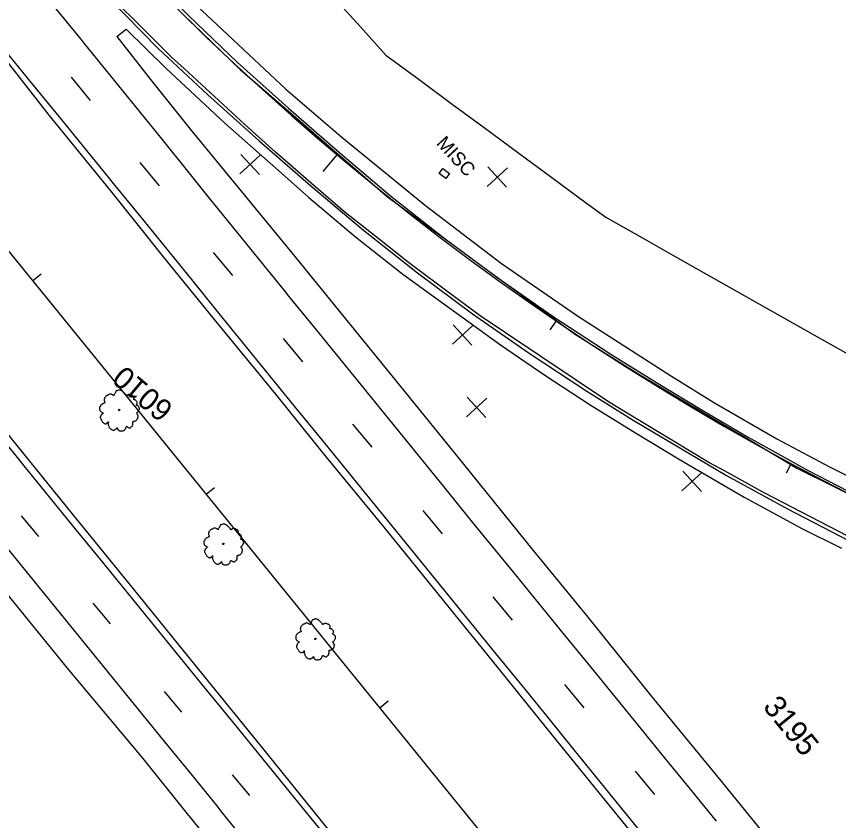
# Model space of a CAD drawing. Extents: x 2132221 to 2141942, y 535736 to 547298.
# Drawn here: x 2137201.1 to 2137499.9, y 541556.1 to 541848.3 of the extents above; entities that cross this region are included whole.
import ezdxf

# ---------------------------------------------------------------- set-up
doc = ezdxf.new("R2010")
doc.units = 0
for name, color, linetype in [('RD_EX_Conc', 7, 'Continuous'), ('RD_EX_Misc', 7, 'Continuous'), ('RD_EX_Misc_txCode', 7, 'Continuous'), ('RD_EX_Road', 7, 'Continuous'), ('RD_EX_VEG', 7, 'Continuous'), ('RD_HC_Cl', 7, 'Continuous'), ('RD_HC_Data_Tic', 7, 'Continuous'), ('RD_HC_TX_Sta50', 7, 'Continuous')]:
    doc.layers.add(name, color=color, linetype=linetype)

msp = doc.modelspace()

# ---------------------------------------------------------------- linework, layer by layer
at = {"layer": 'RD_EX_Conc'}
for points in [[(2137229.51, 541883.81), (2137246.53, 541865.74), (2137263.7, 541848.48), (2137281.3, 541831.66), (2137299.96, 541814.99), (2137318.59, 541798.76), (2137337.09, 541783.05), (2137356.44, 541767.8), (2137376, 541753.25), (2137396.14, 541739.29), (2137417.1, 541725.53), (2137433.69, 541715.25), (2137450.59, 541705.08), (2137467.05, 541695.39), (2137488.83, 541683.3), (2137510.4, 541672.14)], [(2137218.21, 541873.14), (2137235.03, 541854.67), (2137252.46, 541836.78), (2137270.68, 541819.74), (2137289.32, 541803.1), (2137308.09, 541786.67), (2137327.25, 541770.6), (2137346.9, 541755.12), (2137366.88, 541740.22), (2137387.48, 541725.85), (2137408.38, 541712.12), (2137425.24, 541701.55), (2137459.18, 541681.45), (2137481.25, 541669.35), (2137503.5, 541657.89)]]:
    msp.add_lwpolyline(points, dxfattribs=at)
at = {"layer": 'RD_EX_Misc'}
for p, q in [((2137220.94, 541826.17), (2137227.96, 541817.72)), ((2137282.33, 541791.08), (2137289.68, 541797.86)), ((2137282.61, 541798.14), (2137289.4, 541790.8)), ((2137245.99, 541795.19), (2137253.01, 541786.74)), ((2137372.17, 541786.51), (2137379.52, 541793.29)), ((2137372.45, 541793.57), (2137379.23, 541786.22)), ((2137272.55, 541762.52), (2137279.57, 541754.08)), ((2137359.57, 541729.15), (2137366.92, 541735.93)), ((2137359.85, 541736.21), (2137366.64, 541728.86)), ((2137298.05, 541731.25), (2137305.07, 541722.8)), ((2137364.66, 541702.82), (2137372.01, 541709.6)), ((2137364.94, 541709.88), (2137371.73, 541702.53)), ((2137323.22, 541700.15), (2137330.24, 541691.7)), ((2137442.97, 541675.9), (2137450.32, 541682.68)), ((2137443.25, 541682.97), (2137450.03, 541675.62)), ((2137348.81, 541668.69), (2137355.83, 541660.24)), ((2137202.86, 541666.82), (2137209.15, 541659.29)), ((2137228.91, 541635.03), (2137235.2, 541627.5)), ((2137374.25, 541637.35), (2137381.26, 541628.91)), ((2137400.27, 541605.45), (2137407.29, 541597)), ((2137254.83, 541602.92), (2137261.13, 541595.4)), ((2137279.47, 541572.66), (2137285.76, 541565.13)), ((2137425.91, 541573.97), (2137432.93, 541565.52))]:
    msp.add_line(p, q, dxfattribs=at)
for points in [[(2137513.06, 541654.33), (2137499.74, 541661.22), (2137486.41, 541668.11), (2137473.09, 541674.99), (2137471.5, 541675.82), (2137458.37, 541683.09), (2137452.71, 541686.22), (2137439.87, 541693.98), (2137427.03, 541701.74), (2137416.27, 541708.24), (2137403.81, 541716.59), (2137391.35, 541724.94), (2137378.89, 541733.29), (2137369.58, 541739.52), (2137357.54, 541748.46), (2137345.49, 541757.39), (2137343.6, 541758.8), (2137331.85, 541768.13), (2137320.61, 541777.07), (2137309.23, 541786.86), (2137297.86, 541796.64), (2137295.22, 541798.91), (2137284.16, 541809.04), (2137273.1, 541819.17), (2137262.03, 541829.3), (2137257.44, 541833.5), (2137246.83, 541844.11), (2137236.22, 541854.71)], [(2137215.38, 541851.09), (2137224.87, 541839.48), (2137225.57, 541838.62), (2137235.01, 541826.96), (2137244.45, 541815.3), (2137253.89, 541803.65), (2137263.33, 541791.99), (2137270.11, 541783.61), (2137279.55, 541771.95), (2137288.99, 541760.29), (2137298.43, 541748.63), (2137300.03, 541746.65), (2137309.49, 541735), (2137318.95, 541723.36), (2137328.41, 541711.72), (2137337.87, 541700.08), (2137347.32, 541688.44), (2137356.78, 541676.79), (2137366.24, 541665.15), (2137371.73, 541658.4), (2137381.21, 541646.78), (2137390.69, 541635.16), (2137400.18, 541623.54), (2137409.66, 541611.92), (2137419.15, 541600.3), (2137428.63, 541588.67), (2137438.11, 541577.05), (2137445.93, 541567.48), (2137455.38, 541555.83)], [(2137261.52, 541849.09), (2137272.33, 541838.69), (2137282.46, 541828.96), (2137293.8, 541819.15), (2137305.15, 541809.34), (2137316.5, 541799.53), (2137327.84, 541789.72), (2137335.96, 541782.7), (2137348.06, 541773.84), (2137360.17, 541764.98), (2137372.27, 541756.13), (2137384.38, 541747.27), (2137396.48, 541738.41), (2137403.94, 541732.95), (2137416.63, 541724.96), (2137427.92, 541717.86), (2137440.82, 541710.2), (2137453.72, 541702.55), (2137466.62, 541694.89), (2137479.52, 541687.23), (2137484.74, 541684.13), (2137498.16, 541677.44), (2137511.58, 541670.74)], [(2137197.05, 541835.8), (2137206.52, 541824.16), (2137215.98, 541812.53), (2137225.45, 541800.89), (2137234.91, 541789.25), (2137236.32, 541787.53), (2137245.78, 541775.89), (2137255.25, 541764.25), (2137264.71, 541752.62), (2137274.18, 541740.98), (2137283.64, 541729.34), (2137293.11, 541717.7), (2137302.57, 541706.07), (2137312.04, 541694.43), (2137321.5, 541682.79), (2137330.97, 541671.16), (2137337.38, 541663.27), (2137346.85, 541651.63), (2137356.31, 541639.99), (2137365.78, 541628.36), (2137375.24, 541616.72), (2137384.71, 541605.08), (2137394.17, 541593.45), (2137403.64, 541581.81), (2137413.1, 541570.17), (2137422.57, 541558.54), (2137432.03, 541546.9)], [(2137194.33, 541696.59), (2137203.8, 541684.96), (2137213.28, 541673.33), (2137222.75, 541661.7), (2137232.22, 541650.07), (2137241.7, 541638.44), (2137251.17, 541626.81), (2137260.64, 541615.18), (2137270.11, 541603.55), (2137279.59, 541591.92), (2137289.06, 541580.29), (2137298.53, 541568.66), (2137308.01, 541557.03), (2137317.48, 541545.4)], [(2137198.22, 541654.49), (2137207.68, 541642.85), (2137217.14, 541631.21), (2137226.6, 541619.56), (2137236.06, 541607.92), (2137245.52, 541596.28), (2137254.97, 541584.64), (2137264.43, 541573), (2137273.89, 541561.35), (2137275.77, 541559.04), (2137285.23, 541547.4)]]:
    msp.add_lwpolyline(points, dxfattribs=at)
msp.add_lwpolyline([(2137357.16, 541789.39), (2137354.74, 541791.21), (2137356.07, 541792.97), (2137358.48, 541791.15)], close=True, dxfattribs=at)
at = {"layer": 'RD_EX_Road'}
for points in [[(2137238.6, 541881.27), (2137249.22, 541870), (2137262.96, 541855.81), (2137277.81, 541841.67), (2137299.01, 541821.8), (2137319.34, 541804.37), (2137349.76, 541779.52), (2137377.32, 541758.51), (2137405.41, 541739.28), (2137439.15, 541717.58), (2137454.77, 541707.85), (2137477.42, 541694.77), (2137496.58, 541684.57), (2137514.52, 541675.68)], [(2137237.58, 541841.02), (2137240.93, 541843.59), (2137255.44, 541829.52), (2137276.78, 541809.5), (2137297.42, 541791.28), (2137307.35, 541782.48), (2137324.37, 541768.14), (2137341.58, 541754.65), (2137357.77, 541742.81), (2137377.02, 541728.94), (2137393.17, 541717.9), (2137409.62, 541707.18), (2137426.09, 541696.98), (2137442.34, 541687.09), (2137465.62, 541673.62), (2137486.79, 541662.13), (2137500.97, 541655.08)], [(2137237.58, 541841.02), (2137249.82, 541825.32), (2137264.9, 541806.64), (2137282.18, 541785.46), (2137301.23, 541762.41), (2137319.65, 541739.75), (2137340.22, 541714.36), (2137363.56, 541685.57), (2137388.87, 541654.24), (2137408.74, 541629.96), (2137431.98, 541600.97), (2137457.68, 541569.82), (2137473.88, 541549.77)], [(2137193.35, 541837.19), (2137212.91, 541812.44), (2137235.27, 541784.87), (2137254.4, 541760.88), (2137274.02, 541736.87), (2137295.29, 541710.97), (2137313.63, 541688.15), (2137334.61, 541662.71), (2137358.33, 541633.36), (2137376.02, 541611.54), (2137393.61, 541589.72), (2137411.3, 541568), (2137437.87, 541535.36), (2137465.67, 541501.18), (2137489.75, 541471.68), (2137511.61, 541444.85), (2137530.92, 541421.07), (2137548.19, 541400.06), (2137569.12, 541374.18), (2137589.5, 541349.39), (2137612.36, 541321.32), (2137632.5, 541296.04), (2137648.27, 541276.75), (2137665.39, 541255.65)], [(2137129.75, 541780.57), (2137152.42, 541752.13), (2137176.05, 541723.37), (2137199.18, 541694.95), (2137221.19, 541667.61), (2137243.48, 541640.3), (2137267.28, 541610.96), (2137291.46, 541581.15), (2137312.24, 541555.53), (2137336.72, 541525.3), (2137359.73, 541497.32), (2137378.4, 541474.19), (2137407.74, 541438.19), (2137425.75, 541416.17), (2137446.57, 541390.46), (2137472.54, 541358.27), (2137492.89, 541333.37), (2137514.29, 541307.17), (2137539.52, 541276.53), (2137564.39, 541245.78), (2137586.4, 541218.72), (2137608.31, 541191.93)], [(2137100.38, 541758.24), (2137116.65, 541738.05), (2137136.57, 541713.17), (2137158.12, 541686.61), (2137181.43, 541658.3), (2137199.12, 541636.62), (2137219.56, 541611.48), (2137227.67, 541601.79), (2137247.01, 541578.63), (2137263.16, 541558.53), (2137284.05, 541532.79), (2137307.73, 541503.58), (2137328.85, 541477.64), (2137348.35, 541453.76), (2137369.96, 541427.39), (2137389.21, 541403.83), (2137412.54, 541375.44), (2137433.11, 541350), (2137456.28, 541321.75), (2137474.25, 541299.22), (2137503.28, 541263.26), (2137525.6, 541235.47)]]:
    msp.add_lwpolyline(points, dxfattribs=at)
at = {"layer": 'RD_EX_VEG'}
msp.add_lwpolyline([(2137316.13, 541855.59), (2137326.16, 541844.44), (2137335.35, 541834.21), (2137347.42, 541825.31), (2137359.49, 541816.41), (2137371.57, 541807.51), (2137383.64, 541798.61), (2137395.72, 541789.71), (2137407.79, 541780.81), (2137415.27, 541775.29), (2137428.33, 541767.91), (2137441.39, 541760.53), (2137454.45, 541753.15), (2137467.51, 541745.77), (2137480.57, 541738.4), (2137493.63, 541731.02), (2137505.48, 541724.32)], dxfattribs=at)
for centre, radius in [((2137238.44, 541705.26), 0.25), ((2137238.42, 541705.25), 0.0001), ((2137276.35, 541656.57), 0.25), ((2137276.33, 541656.57), 0.0001), ((2137309.75, 541622.08), 0.25), ((2137309.72, 541622.08), 0.0001)]:
    msp.add_circle(centre, radius, dxfattribs=at)
for points in [[(2137243.8, 541710.02), (2137243.62, 541710.26), (2137243.32, 541710.43), (2137243.08, 541710.55), (2137242.87, 541710.66), (2137242.65, 541710.76), (2137242.31, 541710.86), (2137242.01, 541710.89), (2137241.75, 541710.81), (2137241.55, 541710.7), (2137241.31, 541710.55), (2137241.18, 541710.43), (2137241.08, 541710.5), (2137241, 541710.63), (2137240.88, 541710.86), (2137240.71, 541711.05), (2137240.54, 541711.23), (2137240.29, 541711.47), (2137240.05, 541711.73), (2137239.83, 541711.9), (2137239.57, 541712.1), (2137239.22, 541712.29), (2137238.89, 541712.46), (2137238.51, 541712.51), (2137237.99, 541712.38), (2137237.65, 541712.23), (2137237.36, 541712.17), (2137237.13, 541711.76), (2137236.99, 541711.39), (2137236.86, 541711.24), (2137236.6, 541710.89), (2137236.51, 541710.67), (2137236.44, 541710.44), (2137236.37, 541710.48), (2137236.08, 541710.72), (2137235.81, 541710.87), (2137235.35, 541711.03), (2137235.04, 541711.05), (2137234.73, 541710.9), (2137234.45, 541710.68), (2137234.24, 541710.62), (2137233.99, 541710.49), (2137233.92, 541710.45), (2137233.64, 541710.27), (2137233.38, 541709.89), (2137233.14, 541709.64), (2137233.06, 541709.39), (2137233.03, 541709.16), (2137232.97, 541708.86), (2137233.07, 541708.42), (2137233.22, 541708.11), (2137233.34, 541707.95), (2137232.85, 541707.74), (2137232.56, 541707.54), (2137232.18, 541707.36), (2137232.13, 541707.31), (2137231.74, 541707.02), (2137231.61, 541706.69), (2137231.38, 541706.38), (2137231.34, 541706.1), (2137231.3, 541705.69), (2137231.36, 541705.3), (2137231.6, 541704.85), (2137231.89, 541704.57), (2137232.41, 541704.27), (2137232.64, 541704.14), (2137232.49, 541704.04), (2137232.23, 541703.77), (2137231.92, 541703.48), (2137231.78, 541703.15), (2137231.65, 541702.89), (2137231.57, 541702.61), (2137231.62, 541702.22), (2137231.84, 541701.87), (2137232.02, 541701.46), (2137232.27, 541701.08), (2137232.59, 541700.69), (2137233.1, 541700.35), (2137233.38, 541700.24), (2137233.58, 541700.28), (2137233.99, 541700.39), (2137234.12, 541700.58), (2137234.58, 541700.97), (2137234.52, 541700.77), (2137234.38, 541700.41), (2137234.5, 541699.84), (2137234.64, 541699.42), (2137234.85, 541698.97), (2137235, 541698.7), (2137235.38, 541698.4), (2137235.69, 541698.18), (2137236.03, 541697.99), (2137236.44, 541697.96), (2137236.76, 541698.01), (2137236.99, 541698.16), (2137237.32, 541698.36), (2137237.48, 541698.44)], [(2137237.48, 541698.44), (2137237.56, 541698.62), (2137237.71, 541698.82), (2137237.74, 541698.75), (2137237.83, 541698.59), (2137237.92, 541698.3), (2137238.02, 541698.09), (2137238.26, 541697.86), (2137238.52, 541697.73), (2137239.02, 541697.59), (2137239.56, 541697.71), (2137240.04, 541697.78), (2137240.33, 541697.94), (2137240.46, 541698.13), (2137240.81, 541698.49), (2137240.86, 541698.8), (2137240.92, 541698.93), (2137241.14, 541699.27), (2137241.23, 541699.25), (2137241.45, 541699.08), (2137241.8, 541698.89), (2137242.08, 541698.77), (2137242.36, 541698.73), (2137242.57, 541698.82), (2137242.85, 541699.11), (2137243.18, 541699.35), (2137243.24, 541699.5), (2137243.28, 541699.68), (2137243.38, 541699.87), (2137243.38, 541700.08), (2137243.43, 541700.26), (2137243.43, 541700.4), (2137243.46, 541700.59), (2137243.43, 541700.81), (2137243.37, 541700.95), (2137243.44, 541701.09), (2137243.69, 541701.11), (2137243.8, 541701.14), (2137243.98, 541701.28), (2137244.39, 541701.35), (2137244.72, 541701.58), (2137245, 541701.91), (2137245.16, 541702.13), (2137245.26, 541702.43), (2137245.31, 541702.75), (2137245.36, 541702.96), (2137245.33, 541703.17), (2137245.2, 541703.49), (2137245.07, 541703.71), (2137244.83, 541703.97), (2137244.73, 541704.15), (2137244.79, 541704.16), (2137244.9, 541704.27), (2137245.1, 541704.45), (2137245.38, 541704.81), (2137245.64, 541705.26), (2137245.66, 541705.28), (2137245.78, 541705.52), (2137245.77, 541705.82), (2137245.73, 541706.02), (2137245.68, 541706.25), (2137245.53, 541706.45), (2137245.33, 541706.67), (2137245.11, 541706.84), (2137244.9, 541706.92), (2137244.69, 541706.96), (2137244.75, 541707.12), (2137244.9, 541707.4), (2137244.97, 541707.53), (2137245, 541707.76), (2137245, 541708.06), (2137244.78, 541708.48), (2137244.3, 541708.89), (2137243.95, 541708.97), (2137243.72, 541708.96), (2137243.78, 541709.08), (2137243.79, 541709.37), (2137243.85, 541709.56), (2137243.83, 541709.77), (2137243.8, 541709.95), (2137243.77, 541710.06)], [(2137281.71, 541661.34), (2137281.53, 541661.58), (2137281.23, 541661.75), (2137280.99, 541661.86), (2137280.78, 541661.98), (2137280.55, 541662.07), (2137280.22, 541662.18), (2137279.92, 541662.21), (2137279.66, 541662.13), (2137279.46, 541662.01), (2137279.22, 541661.86), (2137279.09, 541661.74), (2137278.99, 541661.82), (2137278.9, 541661.95), (2137278.79, 541662.18), (2137278.62, 541662.36), (2137278.45, 541662.55), (2137278.2, 541662.79), (2137277.96, 541663.05), (2137277.74, 541663.21), (2137277.48, 541663.42), (2137277.13, 541663.61), (2137276.8, 541663.78), (2137276.42, 541663.83), (2137275.9, 541663.69), (2137275.56, 541663.55), (2137275.27, 541663.49), (2137275.04, 541663.07), (2137274.9, 541662.71), (2137274.77, 541662.55), (2137274.51, 541662.21), (2137274.41, 541661.98), (2137274.35, 541661.76), (2137274.28, 541661.8), (2137273.99, 541662.04), (2137273.72, 541662.19), (2137273.26, 541662.35), (2137272.94, 541662.36), (2137272.64, 541662.22), (2137272.36, 541662), (2137272.15, 541661.93), (2137271.9, 541661.8), (2137271.82, 541661.77), (2137271.55, 541661.59), (2137271.29, 541661.21), (2137271.05, 541660.95), (2137270.97, 541660.71), (2137270.94, 541660.48), (2137270.88, 541660.18), (2137270.98, 541659.74), (2137271.13, 541659.43), (2137271.25, 541659.26), (2137270.76, 541659.05), (2137270.47, 541658.85), (2137270.09, 541658.67), (2137270.04, 541658.62), (2137269.65, 541658.34), (2137269.52, 541658.01), (2137269.29, 541657.7), (2137269.24, 541657.42), (2137269.21, 541657.01), (2137269.27, 541656.62), (2137269.51, 541656.17), (2137269.8, 541655.89), (2137270.32, 541655.59), (2137270.55, 541655.46), (2137270.4, 541655.36), (2137270.14, 541655.08), (2137269.83, 541654.79), (2137269.69, 541654.46), (2137269.56, 541654.2), (2137269.48, 541653.92), (2137269.53, 541653.53), (2137269.75, 541653.19), (2137269.92, 541652.77), (2137270.17, 541652.39), (2137270.5, 541652.01), (2137271.01, 541651.67), (2137271.29, 541651.55), (2137271.49, 541651.6), (2137271.9, 541651.71), (2137272.03, 541651.89), (2137272.49, 541652.28), (2137272.43, 541652.09), (2137272.29, 541651.72), (2137272.41, 541651.15), (2137272.55, 541650.74), (2137272.76, 541650.29), (2137272.91, 541650.02), (2137273.29, 541649.72), (2137273.6, 541649.5), (2137273.94, 541649.31), (2137274.35, 541649.27), (2137274.67, 541649.33), (2137274.9, 541649.48), (2137275.23, 541649.68), (2137275.39, 541649.76)], [(2137275.39, 541649.76), (2137275.47, 541649.93), (2137275.62, 541650.14), (2137275.65, 541650.07), (2137275.73, 541649.91), (2137275.83, 541649.62), (2137275.93, 541649.4), (2137276.16, 541649.18), (2137276.42, 541649.05), (2137276.93, 541648.9), (2137277.47, 541649.02), (2137277.95, 541649.09), (2137278.24, 541649.26), (2137278.37, 541649.45), (2137278.72, 541649.8), (2137278.77, 541650.12), (2137278.82, 541650.24), (2137279.05, 541650.59), (2137279.14, 541650.57), (2137279.36, 541650.4), (2137279.71, 541650.21), (2137279.99, 541650.09), (2137280.27, 541650.04), (2137280.48, 541650.14), (2137280.76, 541650.43), (2137281.09, 541650.66), (2137281.15, 541650.82), (2137281.19, 541651), (2137281.29, 541651.19), (2137281.29, 541651.4), (2137281.34, 541651.57), (2137281.34, 541651.72), (2137281.37, 541651.91), (2137281.34, 541652.12), (2137281.28, 541652.27), (2137281.35, 541652.4), (2137281.6, 541652.43), (2137281.71, 541652.46), (2137281.89, 541652.6), (2137282.3, 541652.67), (2137282.63, 541652.9), (2137282.91, 541653.23), (2137283.07, 541653.45), (2137283.17, 541653.75), (2137283.22, 541654.06), (2137283.27, 541654.27), (2137283.24, 541654.49), (2137283.11, 541654.81), (2137282.98, 541655.03), (2137282.74, 541655.28), (2137282.64, 541655.47), (2137282.7, 541655.48), (2137282.81, 541655.58), (2137283.01, 541655.77), (2137283.29, 541656.13), (2137283.55, 541656.58), (2137283.57, 541656.6), (2137283.69, 541656.84), (2137283.68, 541657.14), (2137283.64, 541657.34), (2137283.59, 541657.57), (2137283.44, 541657.77), (2137283.24, 541657.99), (2137283.01, 541658.16), (2137282.81, 541658.24), (2137282.6, 541658.28), (2137282.65, 541658.44), (2137282.81, 541658.71), (2137282.88, 541658.85), (2137282.91, 541659.08), (2137282.9, 541659.38), (2137282.69, 541659.8), (2137282.21, 541660.2), (2137281.86, 541660.29), (2137281.63, 541660.28), (2137281.69, 541660.4), (2137281.7, 541660.68), (2137281.76, 541660.88), (2137281.74, 541661.09), (2137281.71, 541661.27), (2137281.68, 541661.38)], [(2137315.1, 541626.84), (2137314.92, 541627.08), (2137314.62, 541627.25), (2137314.38, 541627.37), (2137314.17, 541627.48), (2137313.95, 541627.58), (2137313.62, 541627.68), (2137313.32, 541627.71), (2137313.05, 541627.63), (2137312.85, 541627.52), (2137312.61, 541627.37), (2137312.48, 541627.25), (2137312.38, 541627.32), (2137312.3, 541627.45), (2137312.18, 541627.69), (2137312.01, 541627.87), (2137311.84, 541628.05), (2137311.59, 541628.29), (2137311.35, 541628.55), (2137311.13, 541628.72), (2137310.87, 541628.92), (2137310.53, 541629.11), (2137310.2, 541629.29), (2137309.81, 541629.34), (2137309.29, 541629.2), (2137308.95, 541629.05), (2137308.66, 541628.99), (2137308.44, 541628.58), (2137308.3, 541628.21), (2137308.17, 541628.06), (2137307.91, 541627.72), (2137307.81, 541627.49), (2137307.75, 541627.26), (2137307.68, 541627.3), (2137307.39, 541627.54), (2137307.11, 541627.69), (2137306.66, 541627.85), (2137306.34, 541627.87), (2137306.03, 541627.72), (2137305.76, 541627.5), (2137305.54, 541627.44), (2137305.29, 541627.31), (2137305.22, 541627.28), (2137304.94, 541627.09), (2137304.68, 541626.71), (2137304.44, 541626.46), (2137304.36, 541626.21), (2137304.33, 541625.98), (2137304.27, 541625.69), (2137304.38, 541625.24), (2137304.52, 541624.93), (2137304.64, 541624.77), (2137304.15, 541624.56), (2137303.86, 541624.36), (2137303.48, 541624.18), (2137303.43, 541624.13), (2137303.05, 541623.84), (2137302.91, 541623.51), (2137302.68, 541623.2), (2137302.64, 541622.92), (2137302.6, 541622.52), (2137302.66, 541622.13), (2137302.91, 541621.67), (2137303.2, 541621.4), (2137303.71, 541621.09), (2137303.94, 541620.96), (2137303.79, 541620.86), (2137303.53, 541620.59), (2137303.22, 541620.3), (2137303.09, 541619.97), (2137302.95, 541619.71), (2137302.87, 541619.43), (2137302.92, 541619.04), (2137303.14, 541618.69), (2137303.32, 541618.28), (2137303.57, 541617.9), (2137303.89, 541617.51), (2137304.41, 541617.17), (2137304.68, 541617.06), (2137304.88, 541617.1), (2137305.29, 541617.21), (2137305.42, 541617.4), (2137305.88, 541617.79), (2137305.82, 541617.6), (2137305.68, 541617.23), (2137305.8, 541616.66), (2137305.94, 541616.25), (2137306.15, 541615.8), (2137306.3, 541615.52), (2137306.68, 541615.23), (2137306.99, 541615), (2137307.33, 541614.81), (2137307.74, 541614.78), (2137308.06, 541614.84), (2137308.3, 541614.98), (2137308.62, 541615.18), (2137308.79, 541615.27)], [(2137308.79, 541615.27), (2137308.86, 541615.44), (2137309.01, 541615.65), (2137309.05, 541615.57), (2137309.13, 541615.41), (2137309.22, 541615.12), (2137309.32, 541614.91), (2137309.56, 541614.69), (2137309.82, 541614.55), (2137310.32, 541614.41), (2137310.86, 541614.53), (2137311.34, 541614.6), (2137311.63, 541614.76), (2137311.76, 541614.95), (2137312.11, 541615.31), (2137312.16, 541615.63), (2137312.22, 541615.75), (2137312.44, 541616.09), (2137312.53, 541616.07), (2137312.75, 541615.9), (2137313.1, 541615.71), (2137313.38, 541615.59), (2137313.66, 541615.55), (2137313.88, 541615.65), (2137314.15, 541615.93), (2137314.48, 541616.17), (2137314.54, 541616.33), (2137314.58, 541616.5), (2137314.68, 541616.69), (2137314.69, 541616.9), (2137314.73, 541617.08), (2137314.73, 541617.22), (2137314.76, 541617.41), (2137314.73, 541617.63), (2137314.67, 541617.77), (2137314.74, 541617.91), (2137314.99, 541617.93), (2137315.1, 541617.97), (2137315.28, 541618.1), (2137315.69, 541618.17), (2137316.02, 541618.41), (2137316.3, 541618.73), (2137316.47, 541618.95), (2137316.57, 541619.25), (2137316.62, 541619.57), (2137316.66, 541619.78), (2137316.63, 541619.99), (2137316.5, 541620.31), (2137316.37, 541620.53), (2137316.13, 541620.79), (2137316.03, 541620.97), (2137316.09, 541620.99), (2137316.2, 541621.09), (2137316.4, 541621.27), (2137316.68, 541621.63), (2137316.95, 541622.08), (2137316.96, 541622.1), (2137317.08, 541622.34), (2137317.07, 541622.64), (2137317.03, 541622.84), (2137316.99, 541623.07), (2137316.83, 541623.27), (2137316.63, 541623.49), (2137316.41, 541623.66), (2137316.2, 541623.74), (2137315.99, 541623.78), (2137316.05, 541623.94), (2137316.2, 541624.22), (2137316.28, 541624.36), (2137316.3, 541624.58), (2137316.3, 541624.89), (2137316.08, 541625.3), (2137315.61, 541625.71), (2137315.26, 541625.79), (2137315.03, 541625.79), (2137315.08, 541625.91), (2137315.09, 541626.19), (2137315.16, 541626.38), (2137315.13, 541626.59), (2137315.1, 541626.77), (2137315.07, 541626.88)]]:
    msp.add_spline(points, degree=3, dxfattribs=at)
at = {"layer": 'RD_HC_Cl'}
msp.add_line((2136971.61, 542041.65), (2141699.63, 536226.46), dxfattribs=at)
msp.add_arc((2137944.04, 542541.74), 972.38, 220.32405, 325.12405, dxfattribs=at)
at = {"layer": 'RD_HC_Data_Tic'}
for p, q in [((2137317.59, 541798.04), (2137312.43, 541791.93)), ((2137206.94, 541752.21), (2137210.04, 541754.73)), ((2137397.24, 541737.66), (2137395, 541734.35)), ((2137482.68, 541685.78), (2137480.78, 541682.26)), ((2137270.03, 541674.62), (2137273.13, 541677.14)), ((2137333.11, 541597.03), (2137336.21, 541599.55))]:
    msp.add_line(p, q, dxfattribs=at)

# ---------------------------------------------------------------- texts
at = {"layer": 'RD_EX_Misc_txCode'}
msp.add_text(' MISC', height=5, rotation=312.7026, dxfattribs=at).set_placement((2137352.13, 541803.31))
at = {"layer": 'RD_HC_TX_Sta50'}
for s, rotation, p in [('6010', 139.8911, (2137258.64, 541706.49)), ('3195', 309.1127, (2137472.09, 541597.29))]:
    msp.add_text(s, height=8, rotation=rotation, dxfattribs=at).set_placement(p)

doc.saveas('drawing.dxf')
